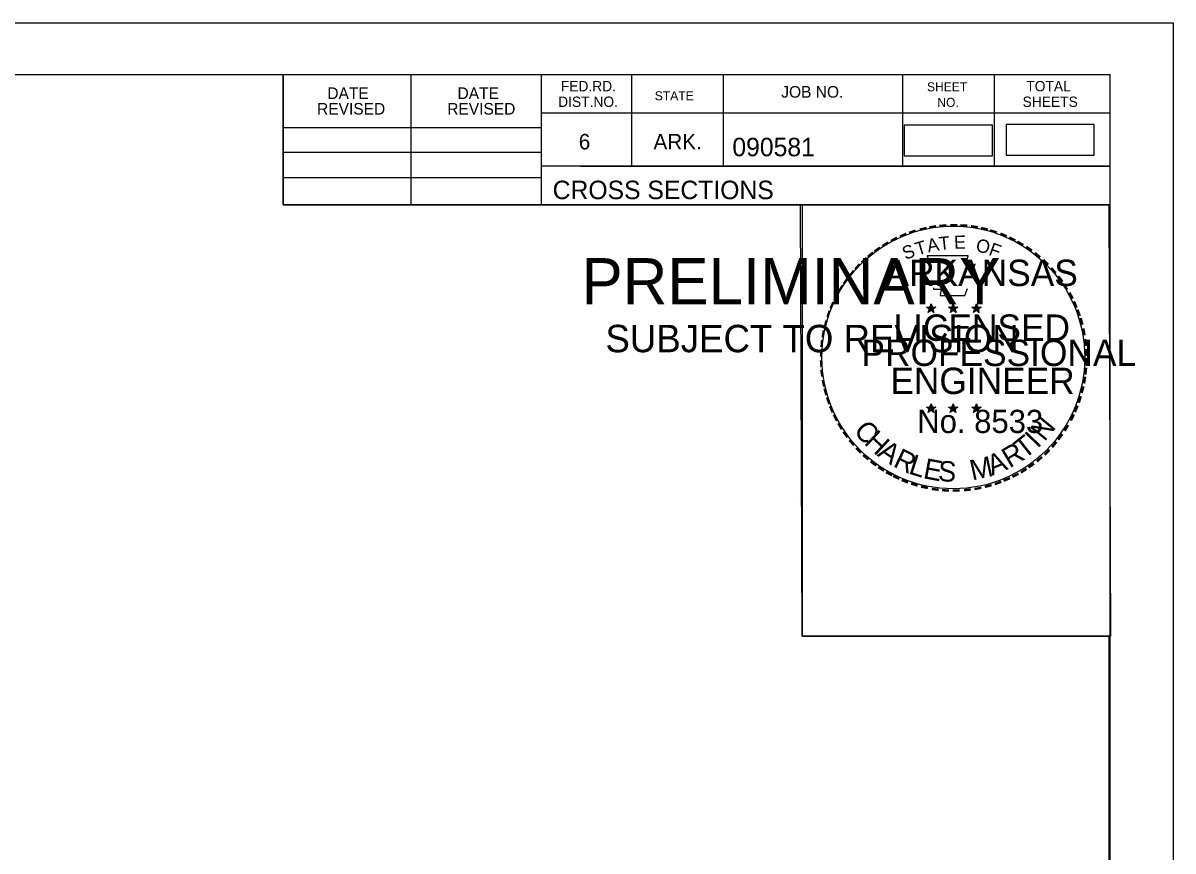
# Model space of a CAD drawing. Extents: x 1322838 to 1324533, y 339903 to 351025.
# Drawn here: x 1323779.5 to 1323866.6, y 344183.7 to 344246.4 of the extents above; entities that cross this region are included whole.
import ezdxf

# ---------------------------------------------------------------- set-up
doc = ezdxf.new("R2010")
doc.units = 0
for name, color, linetype in [('R_Border', 7, 'Continuous'), ('R_Border PE', 7, 'Continuous'), ('R_Border Prem', 7, 'Continuous'), ('R_Drive', 7, 'Continuous'), ('R_No Plot', 7, 'Continuous')]:
    doc.layers.add(name, color=color, linetype=linetype)

msp = doc.modelspace()

# ---------------------------------------------------------------- linework, layer by layer
at = {"layer": 'R_Border'}
for p, q in [((1323545.715, 344242.517), (1323861.895, 344242.517)), ((1323799.255, 344232.637), (1323799.255, 344242.517)), ((1323808.935, 344232.637), (1323808.935, 344242.517)), ((1323818.795, 344242.517), (1323818.795, 344232.637)), ((1323825.635, 344242.517), (1323825.635, 344235.577)), ((1323832.575, 344242.517), (1323832.575, 344235.577)), ((1323846.155, 344242.517), (1323846.155, 344235.577)), ((1323853.095, 344242.517), (1323853.095, 344235.577)), ((1323861.895, 344037.057), (1323861.895, 344242.517)), ((1323861.895, 344239.577), (1323818.795, 344239.577)), ((1323861.895, 344239.597), (1323861.895, 344239.597)), ((1323799.255, 344238.497), (1323818.795, 344238.497)), ((1323799.255, 344236.637), (1323818.795, 344236.637)), ((1323861.895, 344235.577), (1323818.795, 344235.577)), ((1323821.755, 344235.577), (1323861.895, 344235.577)), ((1323799.255, 344234.697), (1323818.795, 344234.697)), ((1323861.895, 344232.637), (1323799.255, 344232.637))]:
    msp.add_line(p, q, dxfattribs=at)
at = {"layer": 'R_Border PE'}
for p, q in [((1323847.98, 344224.892), (1323848.329, 344224.781)), ((1323847.98, 344224.892), (1323848.233, 344224.847)), ((1323847.98, 344224.892), (1323848.217, 344224.77)), ((1323848.113, 344224.484), (1323848.329, 344224.781)), ((1323848.113, 344224.484), (1323848.239, 344224.728)), ((1323848.329, 344225.146), (1323848.288, 344224.894)), ((1323848.329, 344224.781), (1323848.329, 344225.146)), ((1323848.329, 344225.146), (1323848.378, 344224.896)), ((1323848.676, 344224.892), (1323848.329, 344224.781)), ((1323848.542, 344224.484), (1323848.329, 344224.781)), ((1323848.676, 344224.892), (1323848.39, 344224.843)), ((1323848.542, 344224.484), (1323848.405, 344224.775)), ((1323848.676, 344224.892), (1323848.472, 344224.79)), ((1323849.65, 344224.892), (1323849.999, 344224.781)), ((1323849.65, 344224.892), (1323849.903, 344224.847)), ((1323849.65, 344224.892), (1323849.887, 344224.77)), ((1323849.783, 344224.484), (1323849.999, 344224.781)), ((1323849.783, 344224.484), (1323849.909, 344224.728)), ((1323849.999, 344225.146), (1323849.958, 344224.894)), ((1323849.999, 344224.781), (1323849.999, 344225.146)), ((1323849.999, 344225.146), (1323850.048, 344224.896)), ((1323850.346, 344224.892), (1323849.999, 344224.781)), ((1323850.212, 344224.484), (1323849.999, 344224.781)), ((1323850.346, 344224.892), (1323850.06, 344224.843)), ((1323850.212, 344224.484), (1323850.075, 344224.775)), ((1323850.346, 344224.892), (1323850.142, 344224.79)), ((1323851.414, 344224.88), (1323851.763, 344224.769)), ((1323851.414, 344224.88), (1323851.667, 344224.835)), ((1323851.414, 344224.88), (1323851.651, 344224.758)), ((1323851.547, 344224.472), (1323851.763, 344224.769)), ((1323851.763, 344225.134), (1323851.722, 344224.882)), ((1323851.763, 344224.769), (1323851.763, 344225.134)), ((1323851.763, 344225.134), (1323851.812, 344224.884)), ((1323852.11, 344224.88), (1323851.763, 344224.769)), ((1323851.976, 344224.472), (1323851.763, 344224.769)), ((1323852.11, 344224.88), (1323851.824, 344224.831)), ((1323851.976, 344224.472), (1323851.839, 344224.763)), ((1323852.11, 344224.88), (1323851.906, 344224.778)), ((1323848.113, 344224.484), (1323848.327, 344224.701)), ((1323848.542, 344224.484), (1323848.327, 344224.698)), ((1323849.783, 344224.484), (1323849.997, 344224.701)), ((1323850.212, 344224.484), (1323849.997, 344224.698)), ((1323851.547, 344224.472), (1323851.673, 344224.716)), ((1323851.547, 344224.472), (1323851.761, 344224.689)), ((1323851.976, 344224.472), (1323851.761, 344224.686)), ((1323847.976, 344217.319), (1323848.325, 344217.208)), ((1323847.976, 344217.319), (1323848.229, 344217.274)), ((1323847.976, 344217.319), (1323848.213, 344217.197)), ((1323848.109, 344216.911), (1323848.325, 344217.208)), ((1323848.109, 344216.911), (1323848.235, 344217.155)), ((1323848.109, 344216.911), (1323848.323, 344217.128)), ((1323848.325, 344217.573), (1323848.284, 344217.321)), ((1323848.538, 344216.911), (1323848.323, 344217.125)), ((1323848.325, 344217.208), (1323848.325, 344217.573)), ((1323848.325, 344217.573), (1323848.374, 344217.323)), ((1323848.672, 344217.319), (1323848.325, 344217.208)), ((1323848.538, 344216.911), (1323848.325, 344217.208)), ((1323848.672, 344217.319), (1323848.386, 344217.27)), ((1323848.538, 344216.911), (1323848.401, 344217.202)), ((1323848.672, 344217.319), (1323848.468, 344217.217)), ((1323849.645, 344217.319), (1323849.994, 344217.208)), ((1323849.645, 344217.319), (1323849.898, 344217.274)), ((1323849.645, 344217.319), (1323849.882, 344217.197)), ((1323849.778, 344216.911), (1323849.994, 344217.208)), ((1323849.778, 344216.911), (1323849.904, 344217.155)), ((1323849.778, 344216.911), (1323849.992, 344217.128)), ((1323849.994, 344217.573), (1323849.953, 344217.321)), ((1323850.207, 344216.911), (1323849.992, 344217.125)), ((1323849.994, 344217.208), (1323849.994, 344217.573)), ((1323849.994, 344217.573), (1323850.043, 344217.323)), ((1323850.341, 344217.319), (1323849.994, 344217.208)), ((1323850.207, 344216.911), (1323849.994, 344217.208)), ((1323850.341, 344217.319), (1323850.055, 344217.27)), ((1323850.207, 344216.911), (1323850.07, 344217.202)), ((1323850.341, 344217.319), (1323850.137, 344217.217)), ((1323851.412, 344217.309), (1323851.761, 344217.198)), ((1323851.412, 344217.309), (1323851.665, 344217.264)), ((1323851.412, 344217.309), (1323851.649, 344217.187)), ((1323851.545, 344216.901), (1323851.761, 344217.198)), ((1323851.545, 344216.901), (1323851.671, 344217.145)), ((1323851.545, 344216.901), (1323851.759, 344217.118)), ((1323851.761, 344217.563), (1323851.72, 344217.311)), ((1323851.974, 344216.901), (1323851.759, 344217.115)), ((1323851.761, 344217.198), (1323851.761, 344217.563)), ((1323851.761, 344217.563), (1323851.81, 344217.313)), ((1323852.108, 344217.309), (1323851.761, 344217.198)), ((1323851.974, 344216.901), (1323851.761, 344217.198)), ((1323852.108, 344217.309), (1323851.822, 344217.26)), ((1323851.974, 344216.901), (1323851.837, 344217.192)), ((1323852.108, 344217.309), (1323851.904, 344217.207))]:
    msp.add_line(p, q, dxfattribs=at)
for points in [[(1323848.021, 344228.77), (1323848.29, 344227.943)], [(1323851.532, 344227.848), (1323851.674, 344228.132), (1323850.989, 344228.108), (1323851.137, 344228.77), (1323848.021, 344228.77)], [(1323848.513, 344226.347), (1323848.513, 344226.26), (1323849.076, 344226.241), (1323849.022, 344225.768), (1323850.892, 344225.768), (1323851.093, 344226.304)], [(1323848.329, 344225.146), (1323848.542, 344224.484), (1323847.98, 344224.892), (1323848.676, 344224.892), (1323848.113, 344224.484), (1323848.329, 344225.146)], [(1323849.999, 344225.146), (1323850.212, 344224.484), (1323849.65, 344224.892), (1323850.346, 344224.892), (1323849.783, 344224.484), (1323849.999, 344225.146)], [(1323851.763, 344225.134), (1323851.976, 344224.472), (1323851.414, 344224.88), (1323852.11, 344224.88), (1323851.547, 344224.472), (1323851.763, 344225.134)], [(1323848.325, 344217.573), (1323848.538, 344216.911), (1323847.976, 344217.319), (1323848.672, 344217.319), (1323848.109, 344216.911), (1323848.325, 344217.573)], [(1323849.994, 344217.573), (1323850.207, 344216.911), (1323849.645, 344217.319), (1323850.341, 344217.319), (1323849.778, 344216.911), (1323849.994, 344217.573)], [(1323851.761, 344217.563), (1323851.974, 344216.901), (1323851.412, 344217.309), (1323852.108, 344217.309), (1323851.545, 344216.901), (1323851.761, 344217.563)]]:
    msp.add_lwpolyline(points, dxfattribs=at)
for centre, radius in [((1323848.328, 344224.78), 0.172), ((1323848.328, 344224.78), 0.145), ((1323848.328, 344224.78), 0.116), ((1323848.328, 344224.78), 0.0991), ((1323848.328, 344224.78), 0.0747), ((1323848.328, 344224.78), 0.0495), ((1323848.328, 344224.78), 0.0296), ((1323849.998, 344224.78), 0.172), ((1323849.998, 344224.78), 0.145), ((1323849.998, 344224.78), 0.116), ((1323849.998, 344224.78), 0.0991), ((1323849.998, 344224.78), 0.0747), ((1323849.998, 344224.78), 0.0495), ((1323849.998, 344224.78), 0.0296), ((1323851.762, 344224.768), 0.172), ((1323851.762, 344224.768), 0.145), ((1323851.762, 344224.768), 0.116), ((1323851.762, 344224.768), 0.0991), ((1323851.762, 344224.768), 0.0747), ((1323851.762, 344224.768), 0.0495), ((1323851.762, 344224.768), 0.0296), ((1323848.324, 344217.207), 0.172), ((1323848.324, 344217.207), 0.145), ((1323848.324, 344217.207), 0.116), ((1323848.324, 344217.207), 0.0991), ((1323848.324, 344217.207), 0.0747), ((1323848.324, 344217.207), 0.0495), ((1323848.324, 344217.207), 0.0296), ((1323849.993, 344217.207), 0.172), ((1323849.993, 344217.207), 0.145), ((1323849.993, 344217.207), 0.116), ((1323849.993, 344217.207), 0.0991), ((1323849.993, 344217.207), 0.0747), ((1323849.993, 344217.207), 0.0495), ((1323849.993, 344217.207), 0.0296), ((1323851.76, 344217.197), 0.172), ((1323851.76, 344217.197), 0.145), ((1323851.76, 344217.197), 0.116), ((1323851.76, 344217.197), 0.0991), ((1323851.76, 344217.197), 0.0747), ((1323851.76, 344217.197), 0.0495), ((1323851.76, 344217.197), 0.0296)]:
    msp.add_circle(centre, radius, dxfattribs=at)
at = {"layer": 'R_Drive'}
for points in [[(1323846.285, 344236.361), (1323852.968, 344236.361), (1323852.968, 344238.672), (1323846.285, 344238.672)], [(1323853.999, 344236.411), (1323860.682, 344236.411), (1323860.682, 344238.721), (1323853.999, 344238.721)]]:
    msp.add_lwpolyline(points, close=True, dxfattribs=at)
at = {"layer": 'R_No Plot'}
for p, q in [((1323533.315, 344246.412), (1323866.648, 344246.412)), ((1323837.93, 344210.181), (1323837.93, 344210.181))]:
    msp.add_line(p, q, dxfattribs=at)
for points in [[(1323533.308, 344246.412), (1323866.648, 344246.412), (1323866.648, 344033.074), (1323533.308, 344033.074)], [(1323779.635, 344242.517), (1323799.255, 344242.517), (1323799.255, 344232.637), (1323815.368, 344232.637), (1323838.567, 344232.637), (1323838.567, 344199.967), (1323861.775, 344199.967), (1323861.895, 344037.057), (1323545.715, 344037.057), (1323545.715, 344242.517)], [(1323838.427, 344232.637), (1323861.775, 344232.637), (1323861.915, 344199.967), (1323838.567, 344199.967)]]:
    msp.add_lwpolyline(points, close=True, dxfattribs=at)
msp.add_circle((1323850.007, 344221.077), 9.952, dxfattribs=at)

# ---------------------------------------------------------------- texts
at = {"layer": 'R_Border'}
for s, height, p in [('DATE', 0.8792, (1323802.593, 344240.653)), ('DATE', 0.8792, (1323812.453, 344240.653)), ('FED.RD.', 0.7819, (1323820.275, 344241.237)), ('JOB NO.', 0.8792, (1323836.975, 344240.757)), ('SHEET', 0.684, (1323848.015, 344241.237)), ('TOTAL', 0.7819, (1323855.535, 344241.237)), ('DIST.NO.', 0.7819, (1323820.075, 344240.057)), ('STATE', 0.684, (1323827.395, 344240.557)), ('NO.', 0.684, (1323848.795, 344240.057)), ('SHEETS', 0.7819, (1323855.255, 344240.057)), ('REVISED', 0.8792, (1323801.813, 344239.473)), ('REVISED', 0.8792, (1323811.673, 344239.473)), ('6', 1.172, (1323821.635, 344236.837)), ('ARK.', 1.1723, (1323827.295, 344236.837)), ('090581', 1.4, (1323833.271, 344236.317)), ('CROSS SECTIONS', 1.4, (1323819.659, 344233.067))]:
    msp.add_text(s, height=height, rotation=360, dxfattribs=at).set_placement(p)
at = {"layer": 'R_Border PE'}
for s, height, rotation, p in [('-', 1.6, 13.63015, (1323847.519, 344230.138)), ('-', 1.6, 10.21935, (1323848.197, 344230.3)), ('-', 1.6, 5.89682, (1323848.926, 344230.41)), ('-', 1.6, 0.18623, (1323849.698, 344230.482)), ('-', 1.6, 357.74304, (1323850.421, 344230.469)), ('-', 1.6, 352.16172, (1323851.165, 344230.413)), ('-', 1.6, 347.20489, (1323851.884, 344230.299)), ('-', 1.6, 28.79182, (1323845.502, 344229.311)), ('-', 1.6, 24.30721, (1323846.135, 344229.628)), ('-', 1.6, 19.17608, (1323846.769, 344229.897)), ('T', 1, 16.4036, (1323847.29, 344228.779)), ('A', 1, 11.21318, (1323848.116, 344229.03)), ('T', 1, 6.02276, (1323848.965, 344229.196)), ('E', 1, 0.83234, (1323850.07, 344229.306)), ('O', 1, 350.4515, (1323851.674, 344229.096)), ('-', 1.6, 342.3362, (1323852.519, 344230.144)), ('-', 1.6, 337.85509, (1323853.254, 344229.921)), ('-', 1.6, 334.12109, (1323853.885, 344229.65)), ('-', 1.6, 38.95066, (1323843.851, 344228.168)), ('-', 1.6, 36.23174, (1323844.327, 344228.546)), ('-', 1.6, 34.06357, (1323844.905, 344228.941)), ('S', 1, 21.59401, (1323846.376, 344228.448)), ('F', 1, 340.07066, (1323852.628, 344228.868)), ('-', 1.6, 329.64089, (1323854.464, 344229.367)), ('-', 1.6, 325.86266, (1323855.107, 344229.006)), ('-', 1.6, 42.96224, (1323843.418, 344227.751)), ('ARKANSAS', 2, 360, (1323844.874, 344226.482)), ('-', 1.6, 320.52971, (1323855.717, 344228.58)), ('-', 1.6, 315.57859, (1323856.316, 344228.092)), ('-', 1.6, 50.61417, (1323842.567, 344226.787)), ('-', 1.6, 48.42305, (1323842.97, 344227.273)), ('-', 1.6, 309.87973, (1323856.885, 344227.542)), ('-', 1.6, 58.07063, (1323841.829, 344225.693)), ('-', 1.6, 54.23247, (1323842.154, 344226.22)), ('-', 1.6, 306.65218, (1323857.41, 344226.94)), ('-', 1.4, 303.67529, (1323857.896, 344226.372)), ('-', 1.6, 62.87135, (1323841.516, 344225.079)), ('-', 1.6, 299.66835, (1323858.215, 344225.765)), ('-', 1.6, 67.77427, (1323841.257, 344224.468)), ('DWB', 0.01, 360, (1323848.316, 344224.776)), ('DWB', 0.01, 360, (1323849.986, 344224.776)), ('DWB', 0.01, 360, (1323851.75, 344224.765)), ('-', 1.6, 294.66279, (1323858.539, 344225.153)), ('-', 1.6, 290.57283, (1323858.796, 344224.576)), ('-', 1.6, 75.46096, (1323840.841, 344223.124)), ('-', 1.6, 72.39447, (1323841.038, 344223.838)), ('LICENSED', 2, 360, (1323845.472, 344222.333)), ('-', 1.6, 285.12326, (1323859.03, 344223.996)), ('-', 1.6, 81.20126, (1323840.709, 344222.411)), ('-', 1.6, 280.54934, (1323859.23, 344223.254)), ('-', 1.6, 85.18634, (1323840.633, 344221.72)), ('PROFESSIONAL', 2, 360, (1323843.048, 344220.429)), ('-', 1.6, 276.59616, (1323859.392, 344222.486)), ('-', 1.6, 89.06224, (1323840.608, 344221.019)), ('-', 1.6, 274.33011, (1323859.452, 344221.764)), ('-', 1.6, 94.19588, (1323840.643, 344220.294)), ('-', 1.6, 269.94067, (1323859.486, 344221.132)), ('-', 1.6, 98.94793, (1323840.715, 344219.627)), ('ENGINEER', 2, 360, (1323845.235, 344218.304)), ('-', 1.6, 260.99529, (1323859.396, 344219.812)), ('-', 1.6, 263.5172, (1323859.467, 344220.466)), ('-', 1.6, 101.71495, (1323840.85, 344218.894)), ('-', 1.6, 105.45785, (1323841.012, 344218.299)), ('-', 1.6, 255.7626, (1323859.286, 344219.134)), ('-', 1.6, 109.08742, (1323841.227, 344217.668)), ('-', 1.6, 252.86809, (1323859.105, 344218.414)), ('-', 1.6, 114.06432, (1323841.481, 344217.072)), ('No. 8533', 1.757, 360, (1323847.278, 344215.353)), ('DWB', 0.01, 360, (1323848.312, 344217.203)), ('DWB', 0.01, 360, (1323849.981, 344217.203)), ('DWB', 0.01, 360, (1323851.748, 344217.193)), ('-', 1.6, 247.88866, (1323858.882, 344217.741)), ('-', 1.6, 115.72885, (1323841.786, 344216.454)), ('-', 1.6, 120.44712, (1323842.143, 344215.868)), ('C', 1.54, 309.95483, (1323842.4, 344215.5)), ('N', 1.54, 50.78344, (1323856.914, 344214.652)), ('-', 1.6, 244.61971, (1323858.62, 344217.112)), ('-', 1.6, 125.89344, (1323842.546, 344215.307)), ('H', 1.54, 317.38726, (1323843.185, 344214.562)), ('T', 1.54, 38.42805, (1323855.38, 344213.323)), ('I', 1.54, 46.30332, (1323856.392, 344214.132)), ('-', 1.6, 233.84524, (1323857.824, 344215.707)), ('-', 1.6, 239.07125, (1323858.226, 344216.36)), ('-', 1.6, 130.71812, (1323843.008, 344214.755)), ('-', 1.6, 134.22381, (1323843.525, 344214.21)), ('A', 1.54, 325.55777, (1323844.18, 344213.659)), ('R', 1.54, 30.55277, (1323854.267, 344212.66)), ('-', 1.6, 231.25377, (1323857.394, 344215.141)), ('-', 1.6, 138.93382, (1323844.05, 344213.746)), ('R', 1.54, 334.31873, (1323845.378, 344212.858)), ('L', 1.54, 342.19401, (1323846.548, 344212.301)), ('E', 1.54, 349.33121, (1323847.665, 344211.939)), ('M', 1.54, 12.44038, (1323851.439, 344211.753)), ('A', 1.54, 21.7918, (1323852.935, 344212.11)), ('-', 1.6, 221.08509, (1323856.393, 344214.068)), ('-', 1.6, 225.76533, (1323856.915, 344214.577)), ('-', 1.6, 144.64634, (1323844.606, 344213.34)), ('-', 1.6, 148.08978, (1323845.167, 344212.969)), ('S', 1.54, 356.46841, (1323848.818, 344211.719)), ('-', 1.6, 212.24909, (1323855.31, 344213.209)), ('-', 1.6, 215.73633, (1323855.844, 344213.596)), ('-', 1.6, 151.57039, (1323845.746, 344212.644)), ('-', 1.6, 154.60019, (1323846.268, 344212.397)), ('-', 1.6, 158.56121, (1323846.892, 344212.143)), ('-', 1.6, 200.71842, (1323853.509, 344212.271)), ('-', 1.6, 204.25161, (1323854.128, 344212.544)), ('-', 1.6, 207.35684, (1323854.752, 344212.863)), ('-', 1.6, 162.79826, (1323847.579, 344211.93)), ('-', 1.6, 167.55551, (1323848.294, 344211.766)), ('-', 1.6, 173.11546, (1323849.066, 344211.656)), ('-', 1.6, 176.51827, (1323849.814, 344211.603)), ('-', 1.6, 181.59176, (1323850.558, 344211.622)), ('-', 1.6, 185.81666, (1323851.367, 344211.698)), ('-', 1.6, 191.28576, (1323852.103, 344211.83)), ('-', 1.6, 195.47429, (1323852.832, 344212.029))]:
    msp.add_text(s, height=height, rotation=rotation, dxfattribs=at).set_placement(p)
at = {"layer": 'R_Border Prem'}
for s, height, p in [('PRELIMINARY', 3.5, (1323821.847, 344225.1)), ('DWB', 0.01, (1323822.593, 344226.949)), ('SUBJECT TO REVISION', 2.07511, (1323823.656, 344221.471))]:
    msp.add_text(s, height=height, rotation=360, dxfattribs=at).set_placement(p)

doc.saveas('drawing.dxf')
